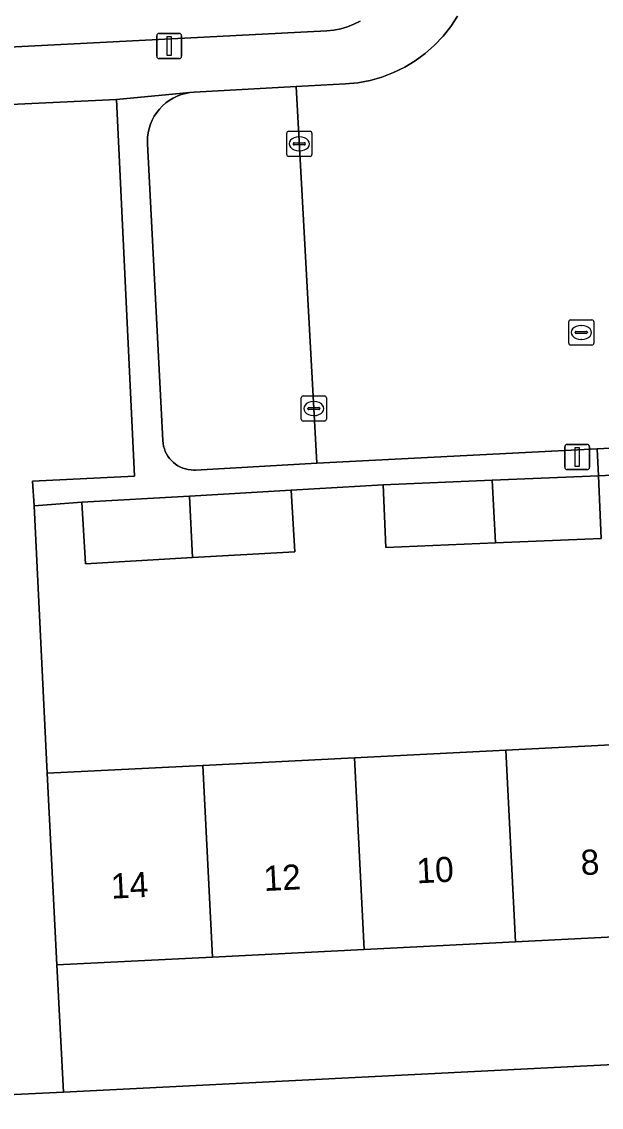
# Model space of a CAD drawing. Extents: x 161084 to 161928, y 385354 to 386522.
# Drawn here: x 161508.31 to 161531.37, y 385619.11 to 385662.33 of the extents above; entities that cross this region are included whole.
import ezdxf

# ---------------------------------------------------------------- set-up
doc = ezdxf.new("R2010")
doc.units = 0
for name, color, linetype in [('IMGEO_Erf', 7, 'Continuous'), ('IMGEO_Groenvoorziening', 7, 'Continuous'), ('IMGEO_Hek', 7, 'Continuous'), ('IMGEO_Kolk', 7, 'Continuous'), ('IMGEO_Lichtmast', 7, 'Continuous'), ('IMGEO_Pand', 7, 'Continuous'), ('IMGEO_Pand_nummerreeks', 7, 'Continuous'), ('IMGEO_Parkeervlak_open', 7, 'Continuous'), ('IMGEO_Rijbaan_lokaal_open', 7, 'Continuous'), ('IMGEO_Rioolput', 7, 'Continuous'), ('IMGEO_Voetpad_open', 7, 'Continuous')]:
    doc.layers.add(name, color=color, linetype=linetype)

msp = doc.modelspace()

# ---------------------------------------------------------------- linework, layer by layer
at = {"layer": 'IMGEO_Erf'}
for points in [[(161495.473, 385662.444), (161495.616, 385662.207), (161495.78, 385661.984), (161495.964, 385661.777), (161496.165, 385661.586), (161496.382, 385661.415), (161496.613, 385661.263), (161496.858, 385661.133), (161497.113, 385661.025), (161497.376, 385660.941), (161497.646, 385660.88), (161497.921, 385660.843), (161498.197, 385660.832), (161498.334, 385660.835), (161500, 385660.92), (161511.946, 385661.531), (161520.455, 385661.967), (161520.732, 385661.996), (161521.006, 385662.05), (161521.273, 385662.128), (161521.533, 385662.23), (161521.782, 385662.354)], [(161534.931, 385644.417), (161531.263, 385644.253), (161531.366, 385641.754), (161527.163, 385641.579), (161522.801, 385641.398), (161522.698, 385643.897), (161519.038, 385643.673), (161519.178, 385641.229), (161515.109, 385640.996), (161510.847, 385640.751), (161510.707, 385643.195), (161508.806, 385643.049), (161509.323, 385632.411), (161515.523, 385632.722), (161521.55, 385633.024), (161527.576, 385633.326), (161533.603, 385633.628)]]:
    msp.add_lwpolyline(points, dxfattribs=at)
msp.add_lwpolyline([(161552.241, 385626.911), (161546.037, 385626.6), (161540.011, 385626.298), (161533.985, 385625.996), (161527.958, 385625.694), (161521.932, 385625.392), (161515.905, 385625.09), (161509.706, 385624.779), (161509.976, 385619.708), (161552.45, 385621.841)], close=True, dxfattribs=at)
at = {"layer": 'IMGEO_Groenvoorziening'}
for points in [[(161508.806, 385643.049), (161508.745, 385644.039), (161512.805, 385644.234), (161512.078, 385659.231), (161500, 385658.662), (161498.03, 385658.569)], [(161499.919, 385619.234), (161509.976, 385619.708), (161509.706, 385624.779), (161509.323, 385632.411), (161508.806, 385643.049)]]:
    msp.add_lwpolyline(points, dxfattribs=at)
at = {"layer": 'IMGEO_Hek'}
for points in [[(161509.323, 385632.411), (161508.806, 385643.049)], [(161509.706, 385624.779), (161509.946, 385620.003)]]:
    msp.add_lwpolyline(points, dxfattribs=at)
at = {"layer": 'IMGEO_Kolk'}
for p, q in [((161518.857, 385657.044), (161518.857, 385657.896)), ((161518.932, 385657.97), (161519.784, 385657.97)), ((161519.345, 385657.75), (161519.37, 385657.75)), ((161519.858, 385657.896), (161519.858, 385657.044)), ((161519.116, 385657.464), (161519.116, 385657.476)), ((161519.554, 385657.427), (161519.156, 385657.427)), ((161519.159, 385657.513), (161519.557, 385657.513)), ((161519.368, 385657.19), (161519.343, 385657.19)), ((161519.6, 385657.476), (161519.6, 385657.464)), ((161519.784, 385656.97), (161518.932, 385656.97)), ((161519.435, 385646.503), (161519.435, 385647.355)), ((161519.51, 385647.429), (161520.362, 385647.429)), ((161520.436, 385647.355), (161520.436, 385646.503)), ((161519.694, 385646.923), (161519.694, 385646.935)), ((161520.132, 385646.886), (161519.734, 385646.886)), ((161519.737, 385646.972), (161520.135, 385646.972)), ((161519.923, 385647.209), (161519.948, 385647.209)), ((161520.178, 385646.935), (161520.178, 385646.923)), ((161520.362, 385646.429), (161519.51, 385646.429)), ((161519.946, 385646.649), (161519.921, 385646.649))]:
    msp.add_line(p, q, dxfattribs=at)
for points in [[(161518.857, 385657.044), (161518.857, 385657.896)], [(161518.932, 385657.97), (161519.784, 385657.97)], [(161519.858, 385657.896), (161519.858, 385657.044)], [(161519.784, 385656.97), (161518.932, 385656.97)], [(161519.435, 385646.503), (161519.435, 385647.355)], [(161519.51, 385647.429), (161520.362, 385647.429)], [(161520.436, 385647.355), (161520.436, 385646.503)], [(161520.362, 385646.429), (161519.51, 385646.429)]]:
    msp.add_lwpolyline(points, dxfattribs=at)
for centre, radius, start, end in [((161518.934, 385657.894), 0.0765, 91.552, 178.448), ((161518.934, 385657.894), 0.0765, 91.552, 178.448), ((161519.782, 385657.894), 0.0765, 1.552, 88.448), ((161519.782, 385657.894), 0.0765, 1.552, 88.448), ((161519.156, 385657.473), 0.0403, 85.8775, 175.7526), ((161519.153, 385657.463), 0.0366, 178.938, 274.7102), ((161519.557, 385657.47), 0.043, 264.8664, 352.4533), ((161519.561, 385657.475), 0.0386, 1.7309, 96.639), ((161518.934, 385657.046), 0.0765, 181.552, 268.448), ((161518.934, 385657.046), 0.0765, 181.552, 268.448), ((161519.782, 385657.046), 0.0765, 271.552, 358.448), ((161519.782, 385657.046), 0.0765, 271.552, 358.448), ((161519.512, 385647.353), 0.0765, 91.552, 178.448), ((161519.512, 385647.353), 0.0765, 91.552, 178.448), ((161520.36, 385647.353), 0.0765, 1.552, 88.448), ((161520.36, 385647.353), 0.0765, 1.552, 88.448), ((161519.734, 385646.932), 0.0403, 85.8775, 175.7526), ((161519.731, 385646.922), 0.0366, 178.938, 274.7102), ((161520.135, 385646.929), 0.043, 264.8664, 352.4533), ((161520.139, 385646.934), 0.0386, 1.7309, 96.639), ((161519.512, 385646.505), 0.0765, 181.552, 268.448), ((161519.512, 385646.505), 0.0765, 181.552, 268.448), ((161520.36, 385646.505), 0.0765, 271.552, 358.448), ((161520.36, 385646.505), 0.0765, 271.552, 358.448)]:
    msp.add_arc(centre, radius, start, end, dxfattribs=at)
for centre, major_axis, ratio, start_param, end_param in [((161519.344, 385657.47), (-0.387, 0.002), 0.722429, 4.712389, 7.853982), ((161519.369, 385657.47), (-0.39, 0.002), 0.717154, 1.570796, 4.712389), ((161519.922, 385646.929), (-0.387, 0.002), 0.722429, 4.712389, 7.853982), ((161519.947, 385646.929), (-0.39, 0.002), 0.717154, 1.570796, 4.712389)]:
    msp.add_ellipse(centre, major_axis=major_axis, ratio=ratio, start_param=start_param, end_param=end_param, dxfattribs=at)
at = {"layer": 'IMGEO_Lichtmast'}
for p, q in [((161513.682, 385660.966), (161513.682, 385661.766)), ((161513.682, 385661.766), (161513.682, 385660.966)), ((161513.782, 385661.866), (161514.572, 385661.866)), ((161514.572, 385661.866), (161513.782, 385661.866)), ((161514.672, 385661.766), (161514.672, 385660.966)), ((161514.672, 385660.966), (161514.672, 385661.766)), ((161514.572, 385660.866), (161513.782, 385660.866)), ((161513.782, 385660.866), (161514.572, 385660.866)), ((161529.92, 385644.599), (161529.92, 385645.399)), ((161529.92, 385645.399), (161529.92, 385644.599)), ((161530.02, 385645.499), (161530.81, 385645.499)), ((161530.81, 385645.499), (161530.02, 385645.499)), ((161530.91, 385645.399), (161530.91, 385644.599)), ((161530.91, 385644.599), (161530.91, 385645.399)), ((161530.81, 385644.499), (161530.02, 385644.499)), ((161530.02, 385644.499), (161530.81, 385644.499))]:
    msp.add_line(p, q, dxfattribs=at)
for points in [[(161514.102, 385661.741), (161514.252, 385661.741), (161514.252, 385660.991), (161514.102, 385660.991), (161514.102, 385661.741)], [(161530.34, 385645.374), (161530.49, 385645.374), (161530.49, 385644.624), (161530.34, 385644.624), (161530.34, 385645.374)]]:
    msp.add_lwpolyline(points, dxfattribs=at)
for centre, start, end in [((161513.782, 385661.766), 90, 180), ((161513.782, 385661.766), 90, 180), ((161514.572, 385661.766), 0, 90), ((161514.572, 385661.766), 360, 90), ((161513.782, 385660.966), 180, 270), ((161513.782, 385660.966), 180, 270), ((161514.572, 385660.966), 270, 0), ((161514.572, 385660.966), 270, 0), ((161530.02, 385645.399), 90, 180), ((161530.02, 385645.399), 90, 180), ((161530.81, 385645.399), 0, 90), ((161530.81, 385645.399), 360, 90), ((161530.02, 385644.599), 180, 270), ((161530.02, 385644.599), 180, 270), ((161530.81, 385644.599), 270, 0), ((161530.81, 385644.599), 270, 0)]:
    msp.add_arc(centre, 0.1, start, end, dxfattribs=at)
at = {"layer": 'IMGEO_Pand'}
for points in [[(161527.038, 385644.077), (161527.163, 385641.579), (161531.366, 385641.754), (161531.263, 385644.253)], [(161522.698, 385643.897), (161522.801, 385641.398), (161527.163, 385641.579), (161527.038, 385644.077)], [(161510.707, 385643.195), (161510.847, 385640.751), (161515.109, 385640.996), (161514.987, 385643.441)], [(161514.987, 385643.441), (161515.109, 385640.996), (161519.178, 385641.229), (161519.038, 385643.673)], [(161527.958, 385625.694), (161533.985, 385625.996), (161533.603, 385633.628), (161527.576, 385633.326)], [(161521.55, 385633.024), (161515.523, 385632.722), (161515.905, 385625.09), (161521.932, 385625.392)], [(161521.932, 385625.392), (161527.958, 385625.694), (161527.576, 385633.326), (161521.55, 385633.024)], [(161515.523, 385632.722), (161509.323, 385632.411), (161509.706, 385624.779), (161515.905, 385625.09)]]:
    msp.add_lwpolyline(points, close=True, dxfattribs=at)
at = {"layer": 'IMGEO_Parkeervlak_open'}
msp.add_lwpolyline([(161520.057, 385644.753), (161519.235, 385659.748), (161515.171, 385659.53), (161514.996, 385659.513), (161514.824, 385659.48), (161514.655, 385659.432), (161514.491, 385659.369), (161514.334, 385659.292), (161514.184, 385659.201), (161514.042, 385659.097), (161513.911, 385658.981), (161513.791, 385658.853), (161513.682, 385658.715), (161513.586, 385658.568), (161513.504, 385658.413), (161513.435, 385658.252), (161513.382, 385658.084), (161513.344, 385657.913), (161513.321, 385657.739), (161513.313, 385657.564), (161513.316, 385657.469), (161513.926, 385645.652), (161513.936, 385645.542), (161513.957, 385645.434), (161513.987, 385645.327), (161514.026, 385645.224), (161514.074, 385645.125), (161514.131, 385645.03), (161514.196, 385644.941), (161514.269, 385644.859), (161514.349, 385644.782), (161514.436, 385644.714), (161514.528, 385644.653), (161514.625, 385644.601), (161514.727, 385644.558), (161514.832, 385644.524), (161514.94, 385644.5), (161515.049, 385644.485), (161515.159, 385644.48), (161515.229, 385644.482)], close=True, dxfattribs=at)
at = {"layer": 'IMGEO_Rijbaan_lokaal_open'}
msp.add_lwpolyline([(161525.652, 385662.559), (161525.382, 385662.146), (161525.077, 385661.758), (161524.738, 385661.4), (161524.369, 385661.073), (161523.972, 385660.78), (161523.55, 385660.524), (161523.107, 385660.307), (161522.647, 385660.13), (161522.173, 385659.995), (161521.688, 385659.902), (161521.197, 385659.854), (161519.235, 385659.748), (161520.057, 385644.753), (161531.212, 385645.323), (161539.836, 385645.763)], dxfattribs=at)
at = {"layer": 'IMGEO_Rioolput'}
for p, q in [((161530.076, 385649.533), (161530.076, 385650.385)), ((161530.151, 385650.459), (161531.003, 385650.459)), ((161531.077, 385650.385), (161531.077, 385649.533)), ((161530.335, 385649.953), (161530.335, 385649.965)), ((161530.773, 385649.916), (161530.375, 385649.916)), ((161530.378, 385650.002), (161530.776, 385650.002)), ((161530.564, 385650.239), (161530.589, 385650.239)), ((161530.819, 385649.965), (161530.819, 385649.953)), ((161531.003, 385649.459), (161530.151, 385649.459)), ((161530.587, 385649.679), (161530.562, 385649.679))]:
    msp.add_line(p, q, dxfattribs=at)
for points in [[(161530.076, 385649.533), (161530.076, 385650.385)], [(161530.151, 385650.459), (161531.003, 385650.459)], [(161531.077, 385650.385), (161531.077, 385649.533)], [(161531.003, 385649.459), (161530.151, 385649.459)]]:
    msp.add_lwpolyline(points, dxfattribs=at)
for centre, radius, start, end in [((161530.153, 385650.383), 0.0765, 91.552, 178.448), ((161530.153, 385650.383), 0.0765, 91.552, 178.448), ((161531.001, 385650.383), 0.0765, 1.552, 88.448), ((161531.001, 385650.383), 0.0765, 1.552, 88.448), ((161530.375, 385649.962), 0.0403, 85.8775, 175.7526), ((161530.372, 385649.952), 0.0366, 178.938, 274.7102), ((161530.776, 385649.959), 0.043, 264.8664, 352.4533), ((161530.78, 385649.964), 0.0386, 1.7309, 96.639), ((161530.153, 385649.535), 0.0765, 181.552, 268.448), ((161530.153, 385649.535), 0.0765, 181.552, 268.448), ((161531.001, 385649.535), 0.0765, 271.552, 358.448), ((161531.001, 385649.535), 0.0765, 271.552, 358.448)]:
    msp.add_arc(centre, radius, start, end, dxfattribs=at)
for centre, major_axis, ratio, start_param, end_param in [((161530.563, 385649.959), (-0.387, 0.002), 0.722429, 4.712389, 7.853982), ((161530.588, 385649.959), (-0.39, 0.002), 0.717154, 1.570796, 4.712389)]:
    msp.add_ellipse(centre, major_axis=major_axis, ratio=ratio, start_param=start_param, end_param=end_param, dxfattribs=at)
at = {"layer": 'IMGEO_Voetpad_open'}
for points in [[(161479.871, 385657.755), (161489.969, 385658.259), (161498.03, 385658.569), (161500, 385658.662), (161512.078, 385659.231), (161514.996, 385659.513), (161515.171, 385659.53), (161519.235, 385659.748), (161521.197, 385659.854), (161521.688, 385659.902), (161522.173, 385659.995), (161522.647, 385660.13), (161523.107, 385660.307), (161523.55, 385660.524), (161523.972, 385660.78), (161524.369, 385661.073), (161524.738, 385661.4), (161525.077, 385661.758), (161525.382, 385662.146), (161525.652, 385662.559)], [(161521.782, 385662.354), (161521.533, 385662.23), (161521.273, 385662.128), (161521.006, 385662.05), (161520.732, 385661.996), (161520.455, 385661.967), (161511.946, 385661.531), (161500, 385660.92), (161498.334, 385660.835), (161498.197, 385660.832), (161489.589, 385660.528), (161489.33, 385660.501), (161479.748, 385659.941)], [(161539.836, 385645.763), (161531.212, 385645.323), (161531.263, 385644.253), (161534.931, 385644.417)], [(161434.033, 385613.026), (161436.678, 385613.156), (161484.483, 385615.506), (161486.299, 385615.595), (161491.683, 385615.86), (161491.763, 385615.872), (161500.122, 385616.191), (161553.058, 385618.979), (161552.45, 385621.841), (161509.976, 385619.708), (161499.919, 385619.234)]]:
    msp.add_lwpolyline(points, dxfattribs=at)
msp.add_lwpolyline([(161513.316, 385657.469), (161513.313, 385657.564), (161513.321, 385657.739), (161513.344, 385657.913), (161513.382, 385658.084), (161513.435, 385658.252), (161513.504, 385658.413), (161513.586, 385658.568), (161513.682, 385658.715), (161513.791, 385658.853), (161513.911, 385658.981), (161514.042, 385659.097), (161514.184, 385659.201), (161514.334, 385659.292), (161514.491, 385659.369), (161514.655, 385659.432), (161514.824, 385659.48), (161514.996, 385659.513), (161512.078, 385659.231), (161512.805, 385644.234), (161508.745, 385644.039), (161508.806, 385643.049), (161510.707, 385643.195), (161514.987, 385643.441), (161519.038, 385643.673), (161522.698, 385643.897), (161527.038, 385644.077), (161531.263, 385644.253), (161531.212, 385645.323), (161520.057, 385644.753), (161515.229, 385644.482), (161515.159, 385644.48), (161515.049, 385644.485), (161514.94, 385644.5), (161514.832, 385644.524), (161514.727, 385644.558), (161514.625, 385644.601), (161514.528, 385644.653), (161514.436, 385644.714), (161514.349, 385644.782), (161514.269, 385644.859), (161514.196, 385644.941), (161514.131, 385645.03), (161514.074, 385645.125), (161514.026, 385645.224), (161513.987, 385645.327), (161513.957, 385645.434), (161513.936, 385645.542), (161513.926, 385645.652)], close=True, dxfattribs=at)

# ---------------------------------------------------------------- texts
at = {"layer": 'IMGEO_Pand_nummerreeks'}
for s, p in [('10', (161524.04, 385628.021)), ('8', (161530.576, 385628.348)), ('12', (161517.957, 385627.715)), ('14', (161511.884, 385627.411))]:
    msp.add_text(s, height=1, rotation=2.8695, dxfattribs=at).set_placement(p)

doc.saveas('drawing.dxf')
